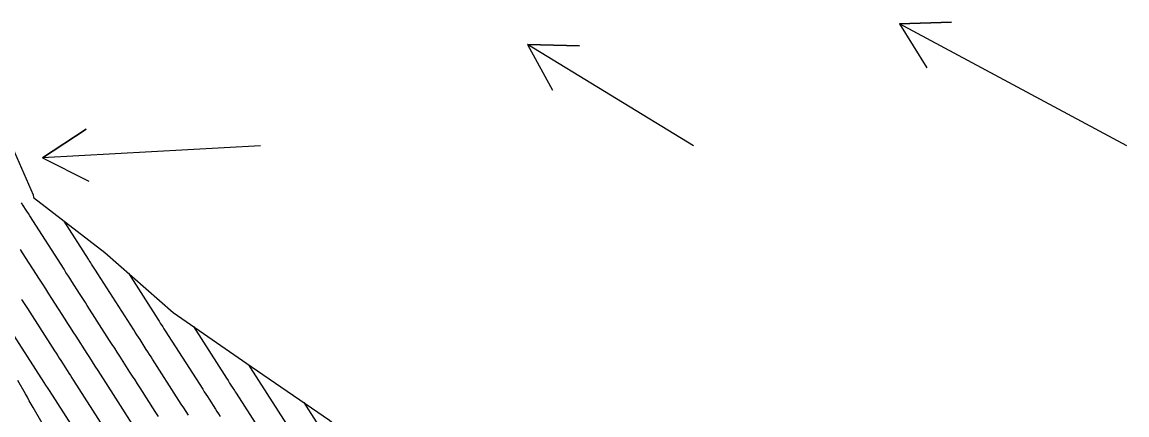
# Model space of a CAD drawing. Extents: x 954385 to 988206, y 1868364 to 1924553.
# Drawn here: x 956579.6 to 956707.1, y 1921887.9 to 1921933.2 of the extents above; entities that cross this region are included whole.
import ezdxf

# ---------------------------------------------------------------- set-up
doc = ezdxf.new("R2010")
doc.units = 0
for name, color, linetype in [('24', 7, 'Continuous'), ('26', 7, 'Continuous'), ('6', 7, 'Continuous'), ('7', 7, 'Continuous')]:
    doc.layers.add(name, color=color, linetype=linetype)

msp = doc.modelspace()

# ---------------------------------------------------------------- linework, layer by layer
at = {"layer": '24'}
msp.add_lwpolyline([(956576.82, 1921922.48), (956580.89, 1921913.25), (956580.93, 1921912.95), (956589.18, 1921906.6), (956597.05, 1921899.69), (956606.06, 1921893.48), (956615.11, 1921887.29), (956623.3, 1921880.58), (956630.74, 1921873.41), (956638.15, 1921866.22), (956641.02, 1921863.29), (956645.2, 1921858.81), (956652.06, 1921851.29), (956658.68, 1921843.61), (956665.61, 1921836.13), (956669.85, 1921827), (956673.26, 1921817.36), (956676.64, 1921807.71), (956680.31, 1921798.23), (956684.09, 1921788.82), (956687.96, 1921779.46), (956691.67, 1921770.01)], dxfattribs=at)
at = {"layer": '26'}
for points in [[(956707.13, 1921918.93), (956680.88, 1921932.99), (956686.87, 1921933.18), (956680.88, 1921932.99), (956684.04, 1921927.89)], [(956657.13, 1921918.93), (956637.96, 1921930.6), (956643.96, 1921930.46), (956637.96, 1921930.6), (956640.84, 1921925.34)], [(956607.13, 1921918.93), (956581.98, 1921917.54), (956587, 1921920.83), (956581.98, 1921917.54), (956587.33, 1921914.83)]]:
    msp.add_lwpolyline(points, dxfattribs=at)
at = {"layer": '6'}
for points in [[(956595.35, 1921887.71), (956594.99, 1921888.28), (956593.24, 1921891), (956592.95, 1921891.46), (956592.66, 1921891.92), (956592.36, 1921892.37), (956592.07, 1921892.83), (956590.9, 1921894.65), (956590.61, 1921895.11), (956590.31, 1921895.57), (956590.02, 1921896.02), (956589.73, 1921896.48), (956587.15, 1921900.5), (956586.93, 1921900.85), (956586.7, 1921901.2), (956586.48, 1921901.54), (956586.26, 1921901.89), (956585.36, 1921903.29), (956585.14, 1921903.64), (956584.91, 1921903.99), (956584.69, 1921904.33), (956584.47, 1921904.68), (956580.52, 1921910.83), (956580.35, 1921911.1), (956580.18, 1921911.37), (956579.66, 1921912.17), (956579.63, 1921912.21), (956579.54, 1921912.35)], [(956612.14, 1921889.32), (956613.84, 1921886.67)]]:
    msp.add_lwpolyline(points, dxfattribs=at)
at = {"layer": '7'}
for points in [[(956598.82, 1921887.87), (956598.55, 1921888.29), (956598.28, 1921888.72), (956598, 1921889.14), (956597.73, 1921889.56), (956594.69, 1921894.3), (956594.51, 1921894.59), (956594.33, 1921894.87), (956594.14, 1921895.15), (956593.96, 1921895.43), (956593.24, 1921896.57), (956593.05, 1921896.85), (956592.87, 1921897.13), (956592.69, 1921897.42), (956592.51, 1921897.7), (956588.37, 1921904.15), (956588.1, 1921904.57), (956587.65, 1921905.27), (956587.56, 1921905.41), (956587.47, 1921905.55), (956587.38, 1921905.69), (956587.29, 1921905.83), (956584.47, 1921910.23)], [(956592.61, 1921886.43), (956591.53, 1921888.12), (956591.26, 1921888.54), (956590.99, 1921888.96), (956590.72, 1921889.39), (956590.45, 1921889.81), (956588.39, 1921893.01), (956588.07, 1921893.51), (956587.76, 1921894), (956587.44, 1921894.5), (956587.12, 1921894.99), (956585.85, 1921896.97), (956585.53, 1921897.46), (956585.22, 1921897.96), (956584.9, 1921898.45), (956584.58, 1921898.95), (956583.07, 1921901.3), (956582.71, 1921901.86), (956582.35, 1921902.42), (956582, 1921902.98), (956581.64, 1921903.54), (956579.69, 1921906.56), (956579.43, 1921906.97)], [(956591.89, 1921904.22), (956595.29, 1921898.92), (956595.43, 1921898.7), (956595.57, 1921898.48), (956595.85, 1921898.04), (956596, 1921897.82), (956596.14, 1921897.6), (956600.47, 1921890.85), (956600.65, 1921890.57), (956600.83, 1921890.28), (956601.02, 1921890), (956601.2, 1921889.71), (956601.93, 1921888.57), (956602.11, 1921888.29), (956602.3, 1921888.01), (956602.48, 1921887.72)], [(956579.57, 1921901.2), (956579.79, 1921900.85), (956580.02, 1921900.51), (956580.24, 1921900.16), (956583.36, 1921895.29), (956583.55, 1921895.01), (956583.73, 1921894.72), (956583.91, 1921894.43), (956584.1, 1921894.15), (956584.83, 1921893.01), (956585.01, 1921892.72), (956585.2, 1921892.44), (956585.38, 1921892.15), (956585.56, 1921891.86), (956589, 1921886.51)], [(956577.34, 1921899.13), (956582.15, 1921891.64), (956582.34, 1921891.33), (956582.59, 1921890.95), (956582.74, 1921890.72), (956587.55, 1921883.21)], [(956599.4, 1921898.07), (956603.21, 1921892.14), (956603.39, 1921891.85), (956603.58, 1921891.56), (956603.95, 1921890.98), (956604.05, 1921890.83), (956604.14, 1921890.69), (956604.23, 1921890.54), (956604.33, 1921890.4), (956608.43, 1921884)], [(956611.14, 1921885.33), (956605.99, 1921893.36), (956605.8, 1921893.66)], [(956587.27, 1921877.64), (956580.89, 1921888.76), (956580.67, 1921889.15), (956580.45, 1921889.53), (956580.23, 1921889.92), (956580.01, 1921890.31), (956579.12, 1921891.85)]]:
    msp.add_lwpolyline(points, dxfattribs=at)

doc.saveas('drawing.dxf')
